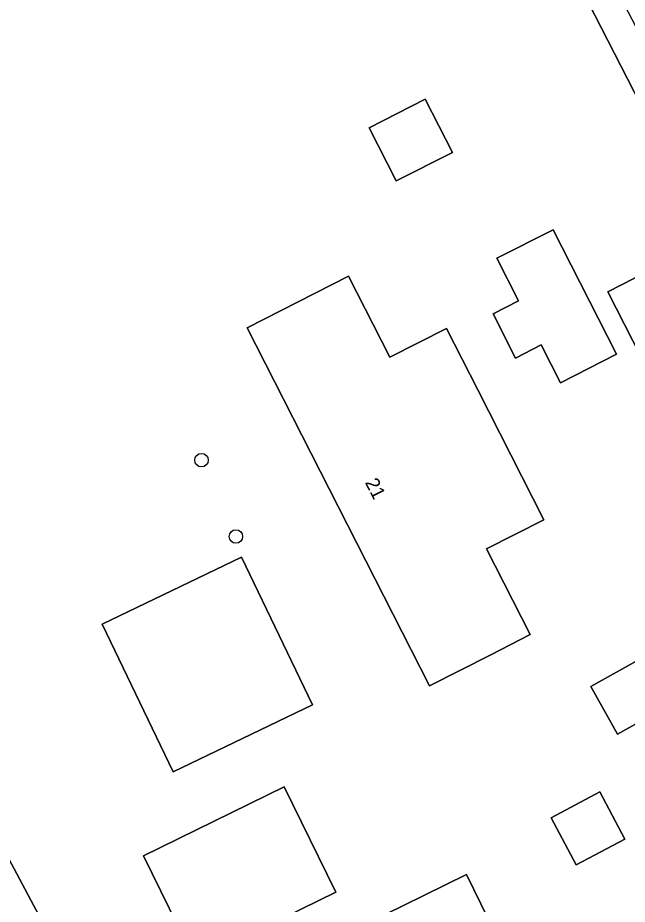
# Model space of a CAD drawing. Extents: x 160455 to 162082, y 388339 to 389736.
# Drawn here: x 160907.2 to 160951.4, y 389185.7 to 389249.9 of the extents above; entities that cross this region are included whole.
import ezdxf

# ---------------------------------------------------------------- set-up
doc = ezdxf.new("R2010")
doc.units = 0
for name, color, linetype in [('IMGEO_Boom', 7, 'Continuous'), ('IMGEO_Erf', 7, 'Continuous'), ('IMGEO_Greppel_droge_sloot', 7, 'Continuous'), ('IMGEO_Hek', 7, 'Continuous'), ('IMGEO_Pand', 7, 'Continuous'), ('IMGEO_Pand_nummerreeks', 7, 'Continuous'), ('IMGEO_Waterloop', 7, 'Continuous')]:
    doc.layers.add(name, color=color, linetype=linetype)

msp = doc.modelspace()

# ---------------------------------------------------------------- linework, layer by layer
at = {"layer": 'IMGEO_Boom'}
for centre in [(160920.525, 389217.864), (160923.015, 389212.335)]:
    msp.add_circle(centre, 0.489, dxfattribs=at)
at = {"layer": 'IMGEO_Erf'}
msp.add_lwpolyline([(160979.695, 389203.341), (160977.108, 389208.451), (160972.884, 389206.319), (160971.771, 389205.758), (160969.026, 389211.114), (160941.881, 389264.074), (160931.643, 389261.015), (160911.604, 389256.404), (160906.256, 389252.814), (160906.55, 389252.215), (160904.296, 389250), (160903.465, 389249.183), (160884.515, 389230.559), (160899.419, 389202.29), (160907.13, 389187.879), (160912.769, 389177.305), (160913.598, 389175.984), (160922.466, 389180.512), (160922.556, 389180.328), (160951.698, 389120.819)], dxfattribs=at)
for points in [[(160932.675, 389241.957), (160936.74, 389244.027), (160938.702, 389240.172), (160934.637, 389238.102)], [(160946.54, 389223.479), (160945.145, 389226.219), (160943.282, 389225.271), (160941.649, 389228.478), (160943.498, 389229.42), (160941.929, 389232.5), (160946, 389234.572), (160950.594, 389225.551)], [(160949.972, 389230.071), (160953.791, 389232.015), (160957.986, 389223.775), (160954.168, 389221.831)], [(160941.49, 389203.768), (160937.034, 389201.499), (160923.82, 389227.453), (160931.182, 389231.202), (160934.175, 389225.325), (160938.266, 389227.408), (160940.535, 389222.953), (160945.321, 389213.553), (160941.18, 389211.445), (160944.348, 389205.223)], [(160918.48, 389195.272), (160913.327, 389205.977), (160923.414, 389210.832), (160928.567, 389200.127)], [(160948.744, 389201.461), (160955.744, 389205.375), (160957.673, 389201.924), (160950.674, 389198.01)], [(160920.055, 389181.56), (160916.312, 389189.192), (160926.507, 389194.192), (160930.25, 389186.56)], [(160951.201, 389190.407), (160947.666, 389188.532), (160945.853, 389191.952), (160949.388, 389193.826)], [(160943.416, 389180.281), (160942.82, 389179.988), (160939.74, 389178.478), (160942.572, 389172.705), (160938.465, 389170.69), (160933.975, 389168.488), (160931.88, 389172.748), (160933.301, 389173.44), (160930.626, 389178.934), (160932.424, 389179.809), (160930.677, 389183.397), (160935.167, 389185.599), (160939.713, 389187.829)]]:
    msp.add_lwpolyline(points, close=True, dxfattribs=at)
at = {"layer": 'IMGEO_Greppel_droge_sloot'}
msp.add_lwpolyline([(160947.644, 389257.639), (160942.773, 389264.724), (160940.019, 389268.145), (160927.121, 389276.513), (160924.197, 389273.379), (160936.991, 389266.357), (160928.346, 389262.044), (160909.889, 389258.182), (160905.504, 389254.321), (160906.256, 389252.814), (160911.604, 389256.404), (160931.643, 389261.015), (160941.881, 389264.074), (160969.026, 389211.114), (160969.244, 389211.469), (160971.39, 389212.21)], close=True, dxfattribs=at)
at = {"layer": 'IMGEO_Hek'}
msp.add_lwpolyline([(160941.881, 389264.074), (160969.026, 389211.114), (160971.771, 389205.758)], dxfattribs=at)
at = {"layer": 'IMGEO_Pand'}
for points in [[(160932.675, 389241.957), (160934.637, 389238.102), (160938.702, 389240.172), (160936.74, 389244.027)], [(160941.929, 389232.5), (160943.498, 389229.42), (160941.649, 389228.478), (160943.282, 389225.271), (160945.145, 389226.219), (160946.54, 389223.479), (160950.594, 389225.551), (160946, 389234.572)], [(160954.168, 389221.831), (160957.986, 389223.775), (160953.791, 389232.015), (160949.972, 389230.071)], [(160941.49, 389203.768), (160944.348, 389205.223), (160941.18, 389211.445), (160945.321, 389213.553), (160940.535, 389222.953), (160938.266, 389227.408), (160934.175, 389225.325), (160931.182, 389231.202), (160923.82, 389227.453), (160937.034, 389201.499)], [(160918.48, 389195.272), (160928.567, 389200.127), (160923.414, 389210.832), (160913.327, 389205.977)], [(160950.674, 389198.01), (160957.673, 389201.924), (160955.744, 389205.375), (160948.744, 389201.461)], [(160920.055, 389181.56), (160930.25, 389186.56), (160926.507, 389194.192), (160916.312, 389189.192)], [(160945.853, 389191.952), (160947.666, 389188.532), (160951.201, 389190.407), (160949.388, 389193.826)], [(160939.74, 389178.478), (160942.82, 389179.988), (160943.416, 389180.281), (160939.713, 389187.829), (160935.167, 389185.599), (160930.677, 389183.397), (160932.424, 389179.809), (160930.626, 389178.934), (160933.301, 389173.44), (160931.88, 389172.748), (160933.975, 389168.488), (160938.465, 389170.69), (160942.572, 389172.705)]]:
    msp.add_lwpolyline(points, close=True, dxfattribs=at)
at = {"layer": 'IMGEO_Waterloop'}
msp.add_lwpolyline([(160912.769, 389177.305), (160907.13, 389187.879), (160899.419, 389202.29), (160884.515, 389230.559), (160903.465, 389249.183), (160902.935, 389250), (160902.799, 389250.209), (160901.523, 389250.472), (160901.045, 389250), (160884.843, 389234.014), (160869.903, 389219.878), (160866.419, 389216.474), (160867.05, 389215.213), (160867.61, 389214.095), (160872.211, 389218.412), (160872.458, 389218.656), (160882.767, 389228.834), (160890.227, 389215.024), (160897.315, 389201.902), (160904.839, 389187.972), (160891.03, 389181.524)], dxfattribs=at)

# ---------------------------------------------------------------- texts
at = {"layer": 'IMGEO_Pand_nummerreeks'}
msp.add_text('21', height=1, rotation=296.98208, dxfattribs=at).set_placement((160932.349, 389216.255))

doc.saveas('drawing.dxf')
